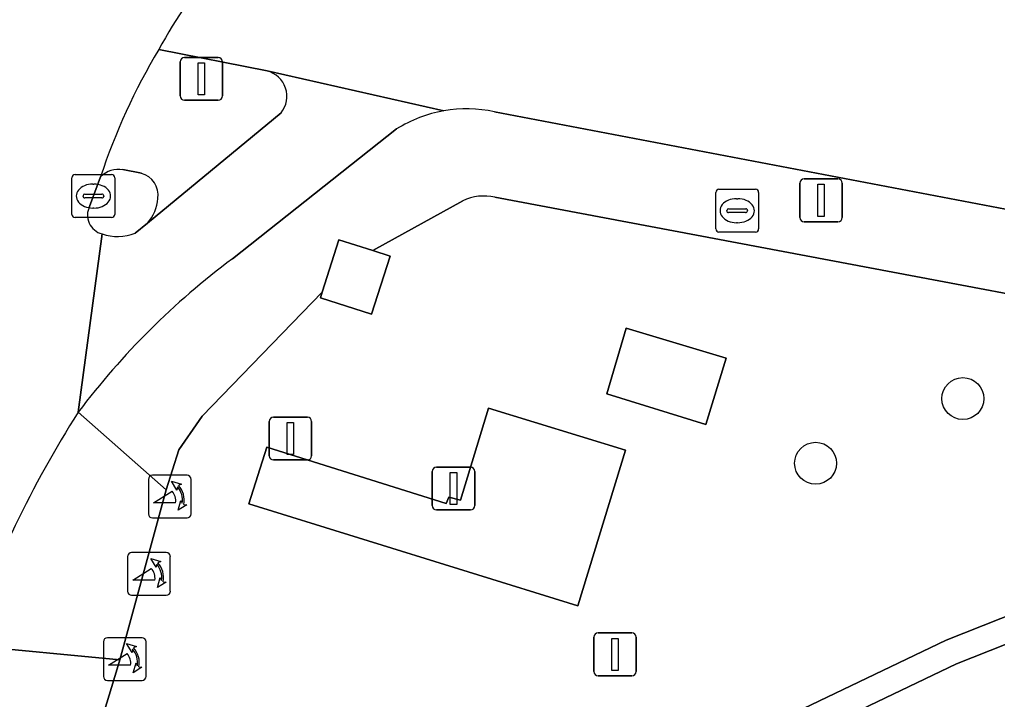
# Model space of a CAD drawing. Extents: x 157692 to 159674, y 381452 to 383291.
# Drawn here: x 158522.44 to 158545.26, y 382079.09 to 382094.96 of the extents above; entities that cross this region are included whole.
import ezdxf

# ---------------------------------------------------------------- set-up
doc = ezdxf.new("R2010")
doc.units = 0
for name, color, linetype in [('IMGEO_Boom', 7, 'Continuous'), ('IMGEO_Drukknoppaal', 7, 'Continuous'), ('IMGEO_Erf', 7, 'Continuous'), ('IMGEO_Fietspad_gesloten', 7, 'Continuous'), ('IMGEO_Groenvoorziening', 7, 'Continuous'), ('IMGEO_Haag', 7, 'Continuous'), ('IMGEO_Kolk', 7, 'Continuous'), ('IMGEO_Lichtmast', 7, 'Continuous'), ('IMGEO_Poller', 7, 'Continuous'), ('IMGEO_Rijbaan_lokaal_gesloten', 7, 'Continuous'), ('IMGEO_Rioolput', 7, 'Continuous'), ('IMGEO_Verkeerseiland_open', 7, 'Continuous'), ('IMGEO_Verkeersregelinstallatiepaal', 7, 'Continuous'), ('IMGEO_Voetpad_gesloten', 7, 'Continuous'), ('IMGEO_Voetpad_open', 7, 'Continuous')]:
    doc.layers.add(name, color=color, linetype=linetype)

msp = doc.modelspace()

# ---------------------------------------------------------------- linework, layer by layer
at = {"layer": 'IMGEO_Boom'}
for centre in [(158544.454, 382086.113), (158541.017, 382084.603)]:
    msp.add_circle(centre, 0.489, dxfattribs=at)
at = {"layer": 'IMGEO_Drukknoppaal'}
for p, q in [((158528.368, 382085.68), (158529.158, 382085.68)), ((158529.158, 382085.68), (158528.368, 382085.68)), ((158528.268, 382084.78), (158528.268, 382085.58)), ((158528.268, 382085.58), (158528.268, 382084.78)), ((158529.258, 382085.58), (158529.258, 382084.78)), ((158529.258, 382084.78), (158529.258, 382085.58)), ((158529.158, 382084.68), (158528.368, 382084.68)), ((158528.368, 382084.68), (158529.158, 382084.68)), ((158532.073, 382083.614), (158532.073, 382084.414)), ((158532.073, 382084.414), (158532.073, 382083.614)), ((158532.173, 382084.514), (158532.963, 382084.514)), ((158532.963, 382084.514), (158532.173, 382084.514)), ((158533.063, 382084.414), (158533.063, 382083.614)), ((158533.063, 382083.614), (158533.063, 382084.414)), ((158532.963, 382083.514), (158532.173, 382083.514)), ((158532.173, 382083.514), (158532.963, 382083.514)), ((158535.942, 382080.642), (158536.732, 382080.642)), ((158536.732, 382080.642), (158535.942, 382080.642)), ((158535.842, 382079.742), (158535.842, 382080.542)), ((158535.842, 382080.542), (158535.842, 382079.742)), ((158536.832, 382080.542), (158536.832, 382079.742)), ((158536.832, 382079.742), (158536.832, 382080.542)), ((158536.732, 382079.642), (158535.942, 382079.642)), ((158535.942, 382079.642), (158536.732, 382079.642))]:
    msp.add_line(p, q, dxfattribs=at)
for points in [[(158528.688, 382085.555), (158528.838, 382085.555), (158528.838, 382084.805), (158528.688, 382084.805), (158528.688, 382085.555)], [(158532.493, 382084.389), (158532.643, 382084.389), (158532.643, 382083.639), (158532.493, 382083.639), (158532.493, 382084.389)], [(158536.262, 382080.517), (158536.412, 382080.517), (158536.412, 382079.767), (158536.262, 382079.767), (158536.262, 382080.517)]]:
    msp.add_lwpolyline(points, dxfattribs=at)
for centre, start, end in [((158528.368, 382085.58), 90, 180), ((158528.368, 382085.58), 90, 180), ((158529.158, 382085.58), 0, 90), ((158529.158, 382085.58), 360, 90), ((158528.368, 382084.78), 180, 270), ((158528.368, 382084.78), 180, 270), ((158529.158, 382084.78), 270, 0), ((158529.158, 382084.78), 270, 0), ((158532.173, 382084.414), 90, 180), ((158532.173, 382084.414), 90, 180), ((158532.963, 382084.414), 0, 90), ((158532.963, 382084.414), 360, 90), ((158532.173, 382083.614), 180, 270), ((158532.173, 382083.614), 180, 270), ((158532.963, 382083.614), 270, 0), ((158532.963, 382083.614), 270, 0), ((158535.942, 382080.542), 90, 180), ((158535.942, 382080.542), 90, 180), ((158536.732, 382080.542), 0, 90), ((158536.732, 382080.542), 360, 90), ((158535.942, 382079.742), 180, 270), ((158535.942, 382079.742), 180, 270), ((158536.732, 382079.742), 270, 0), ((158536.732, 382079.742), 270, 0)]:
    msp.add_arc(centre, 0.1, start, end, dxfattribs=at)
at = {"layer": 'IMGEO_Erf'}
msp.add_lwpolyline([(158549.351, 382081.923), (158544.304, 382079.926), (158539.307, 382077.53)], dxfattribs=at)
at = {"layer": 'IMGEO_Fietspad_gesloten'}
for points in [[(158525.689, 382094.257), (158528.22, 382093.759), (158532.343, 382092.829)], [(158532.343, 382092.829), (158528.22, 382093.759)], [(158528.543, 382092.784), (158525.425, 382090.208), (158525.14, 382089.97)], [(158533.524, 382092.807), (158567.173, 382086.396), (158657.056, 382067.984), (158692.348, 382060.756), (158733.578, 382052.258), (158746.373, 382049.67), (158773.852, 382044.005)], [(158527.408, 382089.376), (158531.241, 382092.405)], [(158524.366, 382089.957), (158523.811, 382085.796)]]:
    msp.add_lwpolyline(points, dxfattribs=at)
for centre, radius, start, end in [((158535.968, 382088.648), 11.71, 126.6869, 151.3783), ((158528.071, 382093.169), 0.609, 320.8267, 75.8315), ((158532.88, 382089.79), 3.086, 100.0139, 122.0751), ((158532.877, 382089.788), 3.087, 77.9041, 99.9615), ((158524.735, 382091.039), 1.143, 251.175, 290.7494), ((158538.216, 382074.92), 18.05, 126.7827, 142.9459)]:
    msp.add_arc(centre, radius, start, end, dxfattribs=at)
at = {"layer": 'IMGEO_Groenvoorziening'}
for points in [[(158532.785, 382090.725), (158530.685, 382089.566), (158531.088, 382089.437), (158530.655, 382088.082), (158529.462, 382088.463), (158529.505, 382088.595), (158526.701, 382085.7), (158526.634, 382085.603), (158526.156, 382084.918), (158525.864, 382083.985), (158524.781, 382080.019), (158524.718, 382079.809), (158524.35, 382078.573), (158519.936, 382062.893), (158517.941, 382056.136)], [(158549.165, 382082.495), (158553.463, 382083.589), (158557.24, 382084.126), (158561.024, 382084.622), (158565.878, 382084.366), (158570.941, 382083.698), (158567.095, 382084.488), (158556.81, 382086.425), (158533.535, 382090.81)], [(158539.307, 382077.53), (158544.304, 382079.926), (158549.351, 382081.923), (158553.579, 382082.999), (158557.322, 382083.532), (158561.047, 382084.02), (158565.823, 382083.768), (158570.839, 382083.106), (158574.936, 382082.265), (158656.531, 382065.514), (158658.251, 382065.165), (158658.369, 382065.753), (158656.651, 382066.102), (158575.057, 382082.853), (158570.941, 382083.698), (158565.878, 382084.366), (158561.024, 382084.622), (158557.24, 382084.126), (158553.463, 382083.589), (158549.165, 382082.495), (158544.064, 382080.476), (158539.061, 382078.078)], [(158539.061, 382078.078), (158544.064, 382080.476), (158549.165, 382082.495)]]:
    msp.add_lwpolyline(points, dxfattribs=at)
for points in [[(158538.456, 382085.507), (158536.147, 382086.223), (158536.595, 382087.757), (158538.929, 382087.06)], [(158535.469, 382081.279), (158527.794, 382083.658), (158528.21, 382084.981), (158532.397, 382083.667), (158532.457, 382083.815), (158532.731, 382083.742), (158533.386, 382085.889), (158536.584, 382084.911)]]:
    msp.add_lwpolyline(points, close=True, dxfattribs=at)
msp.add_arc((158533.276, 382089.744), 1.097, 76.3387, 116.5931, dxfattribs=at)
at = {"layer": 'IMGEO_Haag'}
msp.add_lwpolyline([(158539.307, 382077.53), (158544.304, 382079.926), (158549.351, 382081.923), (158553.579, 382082.999), (158557.322, 382083.532), (158561.047, 382084.02), (158565.823, 382083.768), (158570.839, 382083.106), (158574.936, 382082.265), (158656.531, 382065.514), (158658.251, 382065.165), (158658.369, 382065.753), (158656.651, 382066.102), (158575.057, 382082.853), (158570.941, 382083.698), (158565.878, 382084.366), (158561.024, 382084.622), (158557.24, 382084.126), (158553.463, 382083.589), (158549.165, 382082.495), (158544.064, 382080.476), (158539.061, 382078.078)], dxfattribs=at)
at = {"layer": 'IMGEO_Kolk'}
for p, q in [((158523.664, 382090.413), (158523.664, 382091.265)), ((158523.739, 382091.339), (158524.591, 382091.339)), ((158524.665, 382091.265), (158524.665, 382090.413)), ((158524.152, 382091.119), (158524.177, 382091.119)), ((158523.923, 382090.833), (158523.923, 382090.845)), ((158524.361, 382090.796), (158523.963, 382090.796)), ((158523.966, 382090.882), (158524.364, 382090.882)), ((158524.407, 382090.845), (158524.407, 382090.833)), ((158524.175, 382090.559), (158524.15, 382090.559)), ((158524.591, 382090.339), (158523.739, 382090.339))]:
    msp.add_line(p, q, dxfattribs=at)
for points in [[(158523.664, 382090.413), (158523.664, 382091.265)], [(158523.739, 382091.339), (158524.591, 382091.339)], [(158524.665, 382091.265), (158524.665, 382090.413)], [(158524.591, 382090.339), (158523.739, 382090.339)]]:
    msp.add_lwpolyline(points, dxfattribs=at)
for centre, radius, start, end in [((158523.741, 382091.263), 0.0765, 91.552, 178.448), ((158523.741, 382091.263), 0.0765, 91.552, 178.448), ((158524.589, 382091.263), 0.0765, 1.552, 88.448), ((158524.589, 382091.263), 0.0765, 1.552, 88.448), ((158523.963, 382090.842), 0.0403, 85.8775, 175.7526), ((158523.96, 382090.832), 0.0366, 178.938, 274.7102), ((158524.364, 382090.839), 0.043, 264.8664, 352.4533), ((158524.368, 382090.844), 0.0386, 1.7309, 96.639), ((158523.741, 382090.415), 0.0765, 181.552, 268.448), ((158523.741, 382090.415), 0.0765, 181.552, 268.448), ((158524.589, 382090.415), 0.0765, 271.552, 358.448), ((158524.589, 382090.415), 0.0765, 271.552, 358.448)]:
    msp.add_arc(centre, radius, start, end, dxfattribs=at)
for centre, major_axis, ratio, start_param, end_param in [((158524.151, 382090.839), (-0.387, 0.002), 0.722429, 4.712389, 7.853982), ((158524.176, 382090.839), (-0.39, 0.002), 0.717154, 1.570796, 4.712389)]:
    msp.add_ellipse(centre, major_axis=major_axis, ratio=ratio, start_param=start_param, end_param=end_param, dxfattribs=at)
at = {"layer": 'IMGEO_Lichtmast'}
for p, q in [((158540.65, 382090.341), (158540.65, 382091.141)), ((158540.65, 382091.141), (158540.65, 382090.341)), ((158540.75, 382091.241), (158541.54, 382091.241)), ((158541.54, 382091.241), (158540.75, 382091.241)), ((158541.64, 382091.141), (158541.64, 382090.341)), ((158541.64, 382090.341), (158541.64, 382091.141)), ((158541.54, 382090.241), (158540.75, 382090.241)), ((158540.75, 382090.241), (158541.54, 382090.241))]:
    msp.add_line(p, q, dxfattribs=at)
msp.add_lwpolyline([(158541.07, 382091.116), (158541.22, 382091.116), (158541.22, 382090.366), (158541.07, 382090.366), (158541.07, 382091.116)], dxfattribs=at)
for centre, start, end in [((158540.75, 382091.141), 90, 180), ((158540.75, 382091.141), 90, 180), ((158541.54, 382091.141), 0, 90), ((158541.54, 382091.141), 360, 90), ((158540.75, 382090.341), 180, 270), ((158540.75, 382090.341), 180, 270), ((158541.54, 382090.341), 270, 0), ((158541.54, 382090.341), 270, 0)]:
    msp.add_arc(centre, 0.1, start, end, dxfattribs=at)
at = {"layer": 'IMGEO_Poller'}
for p, q in [((158526.35, 382084.323), (158525.542, 382084.323)), ((158526.35, 382084.323), (158525.542, 382084.323)), ((158525.448, 382084.228), (158525.448, 382083.421)), ((158525.448, 382084.228), (158525.448, 382083.421)), ((158526.444, 382083.421), (158526.444, 382084.228)), ((158526.444, 382083.421), (158526.444, 382084.228)), ((158525.542, 382083.326), (158526.35, 382083.326)), ((158525.542, 382083.326), (158526.35, 382083.326)), ((158525.866, 382082.519), (158525.058, 382082.519)), ((158525.866, 382082.519), (158525.058, 382082.519)), ((158524.964, 382082.424), (158524.964, 382081.617)), ((158524.964, 382082.424), (158524.964, 382081.617)), ((158525.96, 382081.617), (158525.96, 382082.424)), ((158525.96, 382081.617), (158525.96, 382082.424)), ((158525.058, 382081.522), (158525.866, 382081.522)), ((158525.058, 382081.522), (158525.866, 382081.522)), ((158524.399, 382080.437), (158524.399, 382079.63)), ((158524.399, 382080.437), (158524.399, 382079.63)), ((158525.301, 382080.532), (158524.493, 382080.532)), ((158525.301, 382080.532), (158524.493, 382080.532)), ((158525.395, 382079.63), (158525.395, 382080.437)), ((158525.395, 382079.63), (158525.395, 382080.437)), ((158524.493, 382079.535), (158525.301, 382079.535)), ((158524.493, 382079.535), (158525.301, 382079.535))]:
    msp.add_line(p, q, dxfattribs=at)
for points in [[(158526.127, 382084.052), (158526.115, 382083.979), (158525.99, 382084.184)], [(158525.99, 382084.184), (158526.221, 382084.118), (158526.15, 382084.086)], [(158526.083, 382083.679), (158525.57, 382083.679), (158526, 382083.954)], [(158526.143, 382083.507), (158526.209, 382083.738), (158526.239, 382083.67)], [(158526.275, 382083.643), (158526.347, 382083.632), (158526.143, 382083.507)], [(158525.643, 382082.248), (158525.631, 382082.175), (158525.506, 382082.38)], [(158525.506, 382082.38), (158525.737, 382082.314), (158525.666, 382082.282)], [(158525.599, 382081.875), (158525.086, 382081.875), (158525.516, 382082.15)], [(158525.659, 382081.703), (158525.725, 382081.934), (158525.755, 382081.866)], [(158525.791, 382081.839), (158525.863, 382081.828), (158525.659, 382081.703)], [(158525.078, 382080.261), (158525.066, 382080.188), (158524.941, 382080.393)], [(158524.941, 382080.393), (158525.172, 382080.327), (158525.101, 382080.295)], [(158525.034, 382079.888), (158524.521, 382079.888), (158524.951, 382080.163)], [(158525.094, 382079.716), (158525.16, 382079.947), (158525.19, 382079.879)], [(158525.226, 382079.852), (158525.298, 382079.841), (158525.094, 382079.716)]]:
    msp.add_lwpolyline(points, dxfattribs=at)
for centre, radius, start, end in [((158525.542, 382084.228), 0.0946, 90, 180), ((158525.542, 382084.228), 0.0946, 90, 180), ((158526.35, 382084.228), 0.0946, 0, 90), ((158526.35, 382084.228), 0.0946, 0, 90), ((158525.769, 382083.739), 0.516, 349.3569, 42.2912), ((158525.755, 382083.729), 0.332, 351.3247, 42.4854), ((158525.769, 382083.739), 0.476, 351.7527, 41.1691), ((158525.542, 382083.421), 0.0946, 180, 270), ((158525.542, 382083.421), 0.0946, 180, 270), ((158526.35, 382083.421), 0.0946, 270, 0), ((158526.35, 382083.421), 0.0946, 270, 0), ((158525.058, 382082.424), 0.0946, 90, 180), ((158525.058, 382082.424), 0.0946, 90, 180), ((158525.866, 382082.424), 0.0946, 0, 90), ((158525.866, 382082.424), 0.0946, 0, 90), ((158525.285, 382081.935), 0.476, 351.7527, 41.1691), ((158525.285, 382081.935), 0.516, 349.3569, 42.2912), ((158525.271, 382081.925), 0.332, 351.3247, 42.4854), ((158525.058, 382081.617), 0.0946, 180, 270), ((158525.058, 382081.617), 0.0946, 180, 270), ((158525.866, 382081.617), 0.0946, 270, 0), ((158525.866, 382081.617), 0.0946, 270, 0), ((158524.493, 382080.437), 0.0946, 90, 180), ((158524.493, 382080.437), 0.0946, 90, 180), ((158525.301, 382080.437), 0.0946, 0, 90), ((158525.301, 382080.437), 0.0946, 0, 90), ((158524.72, 382079.948), 0.476, 351.7527, 41.1691), ((158524.72, 382079.948), 0.516, 349.3569, 42.2912), ((158524.706, 382079.938), 0.332, 351.3247, 42.4854), ((158524.493, 382079.63), 0.0946, 180, 270), ((158524.493, 382079.63), 0.0946, 180, 270), ((158525.301, 382079.63), 0.0946, 270, 0), ((158525.301, 382079.63), 0.0946, 270, 0)]:
    msp.add_arc(centre, radius, start, end, dxfattribs=at)
at = {"layer": 'IMGEO_Rijbaan_lokaal_gesloten'}
for points in [[(158524.076, 382090.599), (158524.332, 382091.288)], [(158523.811, 382085.796), (158524.366, 382089.957)]]:
    msp.add_lwpolyline(points, dxfattribs=at)
for centre, radius, start, end in [((158535.968, 382088.648), 11.71, 126.6869, 151.3783), ((158538.474, 382086.619), 14.893, 149.1448, 161.729), ((158524.474, 382090.392), 0.448, 152.5221, 256.0965), ((158545.464, 382072.023), 25.662, 147.5397, 161.0531)]:
    msp.add_arc(centre, radius, start, end, dxfattribs=at)
at = {"layer": 'IMGEO_Rioolput'}
for p, q in [((158538.687, 382090.072), (158538.687, 382090.924)), ((158538.762, 382090.998), (158539.614, 382090.998)), ((158539.688, 382090.924), (158539.688, 382090.072)), ((158539.175, 382090.778), (158539.2, 382090.778)), ((158538.946, 382090.492), (158538.946, 382090.504)), ((158539.384, 382090.455), (158538.986, 382090.455)), ((158538.989, 382090.541), (158539.387, 382090.541)), ((158539.43, 382090.504), (158539.43, 382090.492)), ((158539.614, 382089.998), (158538.762, 382089.998)), ((158539.198, 382090.218), (158539.173, 382090.218))]:
    msp.add_line(p, q, dxfattribs=at)
for points in [[(158538.687, 382090.072), (158538.687, 382090.924)], [(158538.762, 382090.998), (158539.614, 382090.998)], [(158539.688, 382090.924), (158539.688, 382090.072)], [(158539.614, 382089.998), (158538.762, 382089.998)]]:
    msp.add_lwpolyline(points, dxfattribs=at)
for centre, radius, start, end in [((158538.764, 382090.922), 0.0765, 91.552, 178.448), ((158538.764, 382090.922), 0.0765, 91.552, 178.448), ((158539.612, 382090.922), 0.0765, 1.552, 88.448), ((158539.612, 382090.922), 0.0765, 1.552, 88.448), ((158538.986, 382090.501), 0.0403, 85.8775, 175.7526), ((158538.983, 382090.491), 0.0366, 178.938, 274.7102), ((158539.387, 382090.498), 0.043, 264.8664, 352.4533), ((158539.391, 382090.503), 0.0386, 1.7309, 96.639), ((158538.764, 382090.074), 0.0765, 181.552, 268.448), ((158538.764, 382090.074), 0.0765, 181.552, 268.448), ((158539.612, 382090.074), 0.0765, 271.552, 358.448), ((158539.612, 382090.074), 0.0765, 271.552, 358.448)]:
    msp.add_arc(centre, radius, start, end, dxfattribs=at)
for centre, major_axis, ratio, start_param, end_param in [((158539.174, 382090.498), (-0.387, 0.002), 0.722429, 4.712389, 7.853982), ((158539.199, 382090.498), (-0.39, 0.002), 0.717154, 1.570796, 4.712389)]:
    msp.add_ellipse(centre, major_axis=major_axis, ratio=ratio, start_param=start_param, end_param=end_param, dxfattribs=at)
at = {"layer": 'IMGEO_Verkeerseiland_open'}
for points in [[(158528.22, 382093.759), (158525.689, 382094.257)], [(158525.425, 382090.208), (158528.543, 382092.784)], [(158525.284, 382091.37), (158524.853, 382091.456)], [(158524.853, 382091.456), (158525.284, 382091.37)], [(158524.332, 382091.288), (158524.076, 382090.599)], [(158525.14, 382089.97), (158525.425, 382090.208)]]:
    msp.add_lwpolyline(points, dxfattribs=at)
for centre, radius, start, end in [((158538.474, 382086.619), 14.893, 149.1448, 161.729), ((158528.071, 382093.169), 0.609, 320.8267, 75.8315), ((158524.753, 382090.873), 0.591, 80.2826, 135.4619), ((158524.753, 382090.873), 0.591, 80.2826, 135.4619), ((158525.147, 382090.859), 0.529, 352.1111, 74.9515), ((158525.147, 382090.859), 0.529, 352.1111, 74.9515), ((158524.699, 382090.858), 0.975, 318.1444, 355.7458), ((158524.699, 382090.858), 0.975, 318.1444, 355.7458), ((158524.474, 382090.392), 0.448, 152.5221, 256.0965), ((158524.735, 382091.039), 1.143, 251.175, 290.7494)]:
    msp.add_arc(centre, radius, start, end, dxfattribs=at)
at = {"layer": 'IMGEO_Verkeersregelinstallatiepaal'}
for p, q in [((158526.189, 382093.175), (158526.189, 382093.975)), ((158526.189, 382093.975), (158526.189, 382093.175)), ((158526.289, 382094.075), (158527.079, 382094.075)), ((158527.079, 382094.075), (158526.289, 382094.075)), ((158527.179, 382093.975), (158527.179, 382093.175)), ((158527.179, 382093.175), (158527.179, 382093.975)), ((158527.079, 382093.075), (158526.289, 382093.075)), ((158526.289, 382093.075), (158527.079, 382093.075))]:
    msp.add_line(p, q, dxfattribs=at)
msp.add_lwpolyline([(158526.609, 382093.95), (158526.759, 382093.95), (158526.759, 382093.2), (158526.609, 382093.2), (158526.609, 382093.95)], dxfattribs=at)
for centre, start, end in [((158526.289, 382093.975), 90, 180), ((158526.289, 382093.975), 90, 180), ((158527.079, 382093.975), 0, 90), ((158527.079, 382093.975), 360, 90), ((158526.289, 382093.175), 180, 270), ((158526.289, 382093.175), 180, 270), ((158527.079, 382093.175), 270, 0), ((158527.079, 382093.175), 270, 0)]:
    msp.add_arc(centre, 0.1, start, end, dxfattribs=at)
at = {"layer": 'IMGEO_Voetpad_gesloten'}
for points in [[(158531.088, 382089.437), (158530.685, 382089.566), (158529.895, 382089.818), (158529.505, 382088.595), (158529.462, 382088.463), (158530.655, 382088.082)], [(158538.929, 382087.06), (158536.595, 382087.757), (158536.147, 382086.223), (158538.456, 382085.507)], [(158528.21, 382084.981), (158527.794, 382083.658), (158535.469, 382081.279), (158536.584, 382084.911), (158533.386, 382085.889), (158532.731, 382083.742), (158532.457, 382083.815), (158532.397, 382083.667)]]:
    msp.add_lwpolyline(points, close=True, dxfattribs=at)
at = {"layer": 'IMGEO_Voetpad_open'}
for points in [[(158567.173, 382086.396), (158533.524, 382092.807)], [(158531.241, 382092.405), (158527.408, 382089.376)], [(158523.811, 382085.796), (158525.864, 382083.985), (158526.156, 382084.918), (158526.634, 382085.603), (158526.701, 382085.7), (158529.505, 382088.595), (158529.895, 382089.818), (158530.685, 382089.566), (158532.785, 382090.725)], [(158533.535, 382090.81), (158556.81, 382086.425), (158567.095, 382084.488), (158570.941, 382083.698), (158575.057, 382082.853), (158656.651, 382066.102), (158657.056, 382067.984), (158567.173, 382086.396)], [(158521.192, 382080.355), (158524.781, 382080.019), (158525.864, 382083.985), (158523.811, 382085.796)], [(158519.936, 382062.893), (158524.35, 382078.573), (158524.718, 382079.809), (158524.781, 382080.019), (158521.192, 382080.355), (158520.916, 382079.242), (158517.953, 382068.784), (158517.633, 382067.591), (158511.299, 382044.841), (158509.607, 382037.718), (158512.682, 382035.058)]]:
    msp.add_lwpolyline(points, dxfattribs=at)
for centre, radius, start, end in [((158532.88, 382089.79), 3.086, 100.0139, 122.0751), ((158532.877, 382089.788), 3.087, 77.9041, 99.9615), ((158533.276, 382089.744), 1.097, 76.3387, 116.5931), ((158538.216, 382074.92), 18.05, 126.7827, 142.9459), ((158545.464, 382072.023), 25.662, 147.5397, 161.0531)]:
    msp.add_arc(centre, radius, start, end, dxfattribs=at)

doc.saveas('drawing.dxf')
